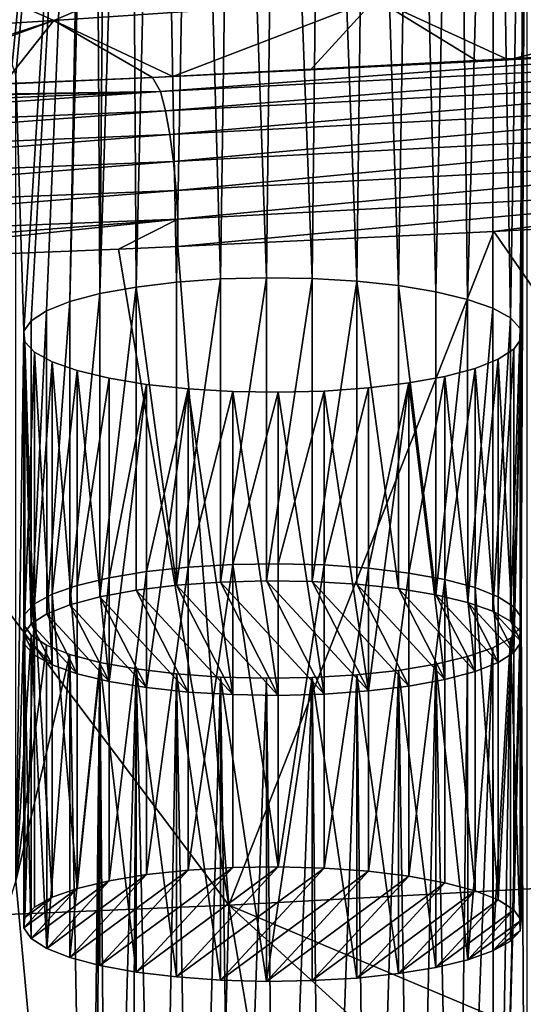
# Model space of a CAD drawing. Header units: metres. Extents: x -150 to 310, y -128 to 84.
# Tile 442 of 465: x 271.45 to 275.49, y 17.18 to 25.08. Entities that reach past the tile are written whole.
import ezdxf

# ---------------------------------------------------------------- set-up
doc = ezdxf.new("R2010")
doc.units = ezdxf.units.M
doc.layers.add('solid_26009703_SW0001_01', color=7, linetype='CONTINUOUS')

msp = doc.modelspace()

# ---------------------------------------------------------------- linework, layer by layer
at = {"layer": 'solid_26009703_SW0001_01'}
for points in [[(272.023926, 31.033785, 154.725327), (270.341064, 25.053391, 180.02417), (269.999023, 28.586704, 165.077194)], [(272.023926, 31.033785, 154.725327), (272.000977, 30.948832, 155.084702), (270.341064, 25.053391, 180.02417)], [(272.000977, 30.948832, 155.084702), (270.650604, 25.007385, 180.218781), (270.341064, 25.053391, 180.02417)], [(272.000977, 30.948832, 155.084702), (270.918396, 24.9492, 180.46492), (270.650604, 25.007385, 180.218781)], [(272.000977, 30.948832, 155.084702), (271.136383, 24.880178, 180.756912), (270.918396, 24.9492, 180.46492)], [(272.000977, 30.948832, 155.084702), (271.294159, 24.803612, 181.080811), (271.136383, 24.880178, 180.756912)], [(272.000977, 30.948832, 155.084702), (271.388702, 24.721668, 181.427444), (271.294159, 24.803612, 181.080811)], [(272.000977, 30.948832, 155.084702), (271.415894, 24.636723, 181.786789), (271.388702, 24.721668, 181.427444)], [(272.000977, 30.948832, 155.084702), (271.480469, 22.579269, 190.490448), (271.415894, 24.636723, 181.786789)], [(272.000977, 30.948832, 155.084702), (271.538971, 22.662973, 190.136353), (271.480469, 22.579269, 190.490448)], [(272.000977, 30.948832, 155.084702), (271.664307, 22.743118, 189.797302), (271.538971, 22.662973, 190.136353)], [(272.000977, 30.948832, 155.084702), (271.850311, 22.816105, 189.488556), (271.664307, 22.743118, 189.797302)], [(272.000977, 30.948832, 155.084702), (272.046661, 30.864639, 155.440857), (271.850311, 22.816105, 189.488556)], [(272.046661, 30.864639, 155.440857), (272.091705, 22.880251, 189.217194), (271.850311, 22.816105, 189.488556)], [(272.046661, 30.864639, 155.440857), (272.15799, 30.784004, 155.781967), (272.091705, 22.880251, 189.217194)], [(272.15799, 30.784004, 155.781967), (272.333008, 30.708946, 156.099487), (272.091705, 22.880251, 189.217194)], [(272.333008, 30.708946, 156.099487), (272.3815, 22.933174, 188.993317), (272.091705, 22.880251, 189.217194)], [(272.333008, 30.708946, 156.099487), (272.56424, 30.642933, 156.378738), (272.3815, 22.933174, 188.993317)], [(272.56424, 30.642933, 156.378738), (272.704956, 22.972601, 188.826523), (272.3815, 22.933174, 188.993317)], [(272.56424, 30.642933, 156.378738), (272.843781, 30.587751, 156.612167), (272.704956, 22.972601, 188.826523)], [(274.945648, 30.557724, 156.739197), (275.253967, 30.604771, 156.540176), (275.041565, 22.834246, 189.411819)], [(275.253967, 30.604771, 156.540176), (275.243011, 22.763252, 189.712143), (275.041565, 22.834246, 189.411819)], [(275.253967, 30.604771, 156.540176), (275.384735, 22.685041, 190.042984), (275.243011, 22.763252, 189.712143)], [(275.253967, 30.604771, 156.540176), (275.516937, 30.663359, 156.292328), (275.384735, 22.685041, 190.042984)], [(275.516937, 30.663359, 156.292328), (275.461853, 22.601591, 190.396011), (275.384735, 22.685041, 190.042984)], [(275.516937, 30.663359, 156.292328), (275.470642, 22.516878, 190.754364), (275.461853, 22.601591, 190.396011)], [(275.516937, 30.663359, 156.292328), (275.470642, 20.283426, 200.20253), (275.470642, 22.516878, 190.754364)], [(275.516937, 12.136947, 234.664566), (275.470642, 20.283426, 200.20253), (275.516937, 30.663359, 156.292328)], [(272.843781, 30.587751, 156.612167), (273.059723, 22.998119, 188.718582), (272.704956, 22.972601, 188.826523)], [(272.843781, 30.587751, 156.612167), (273.164948, 30.545094, 156.792633), (273.059723, 22.998119, 188.718582)], [(273.164948, 30.545094, 156.792633), (273.428925, 23.008003, 188.676773), (273.059723, 22.998119, 188.718582)], [(273.164948, 30.545094, 156.792633), (273.512451, 30.516994, 156.911499), (273.428925, 23.008003, 188.676773)], [(273.512451, 30.516994, 156.911499), (273.794159, 23.002251, 188.701096), (273.428925, 23.008003, 188.676773)], [(273.512451, 30.516994, 156.911499), (273.876587, 30.503931, 156.966766), (273.794159, 23.002251, 188.701096)], [(274.246643, 30.506592, 156.955505), (274.605865, 30.524729, 156.878784), (274.486389, 22.945005, 188.943268)], [(274.605865, 30.524729, 156.878784), (274.785339, 22.895731, 189.151703), (274.486389, 22.945005, 188.943268)], [(274.605865, 30.524729, 156.878784), (274.945648, 30.557724, 156.739197), (274.785339, 22.895731, 189.151703)], [(274.945648, 30.557724, 156.739197), (275.041565, 22.834246, 189.411819), (274.785339, 22.895731, 189.151703)], [(273.876587, 30.503931, 156.966766), (274.152435, 22.981016, 188.790924), (273.794159, 23.002251, 188.701096)], [(273.876587, 30.503931, 156.966766), (274.246643, 30.506592, 156.955505), (274.152435, 22.981016, 188.790924)], [(274.246643, 30.506592, 156.955505), (274.486389, 22.945005, 188.943268), (274.152435, 22.981016, 188.790924)], [(270.758942, 25.502956, 251.984741), (271.720978, 25.072842, 252.785049), (273.225983, 25.720814, 251.235626)], [(271.720978, 25.072842, 252.785049), (274.302826, 25.250185, 252.115433), (273.225983, 25.720814, 251.235626)], [(269.124298, 24.908848, 253.394577), (271.720978, 25.072842, 252.785049), (270.758942, 25.502956, 251.984741)], [(271.720978, 25.072842, 252.785049), (272.675232, 24.622177, 253.623611), (274.302826, 25.250185, 252.115433)], [(274.302826, 25.250185, 252.115433), (272.675232, 24.622177, 253.623611), (273.781464, 24.675503, 253.391327)], [(274.302826, 25.250185, 252.115433), (273.781464, 24.675503, 253.391327), (275.124451, 24.744064, 253.093796)], [(274.302826, 25.250185, 252.115433), (275.124451, 24.744064, 253.093796), (275.369293, 24.756996, 253.03775)], [(274.302826, 25.250185, 252.115433), (275.369293, 24.756996, 253.03775), (277.312866, 25.243139, 251.757507)], [(277.312866, 25.243139, 251.757507), (275.369293, 24.756996, 253.03775), (276.54834, 24.820898, 252.760574)], [(269.124298, 24.908848, 253.394577), (269.962738, 24.503183, 254.14505), (271.720978, 25.072842, 252.785049)], [(271.720978, 25.072842, 252.785049), (269.962738, 24.503183, 254.14505), (270.189606, 24.512621, 254.10379)], [(271.720978, 25.072842, 252.785049), (270.189606, 24.512621, 254.10379), (271.318359, 24.56078, 253.892532)], [(271.720978, 25.072842, 252.785049), (271.318359, 24.56078, 253.892532), (272.514526, 24.614668, 253.656387)], [(271.720978, 25.072842, 252.785049), (272.514526, 24.614668, 253.656387), (272.675232, 24.622177, 253.623611)], [(272.514526, 24.614668, 253.656387), (272.576416, 24.501665, 253.836227), (278.05545, 24.906654, 252.388306)], [(272.675232, 24.622177, 253.623611), (272.514526, 24.614668, 253.656387), (278.05545, 24.906654, 252.388306)], [(272.576416, 24.501665, 253.836227), (278.111115, 24.788212, 252.582001), (278.05545, 24.906654, 252.388306)], [(273.781464, 24.675503, 253.391327), (272.675232, 24.622177, 253.623611), (278.05545, 24.906654, 252.388306)], [(275.124451, 24.744064, 253.093796), (273.781464, 24.675503, 253.391327), (278.05545, 24.906654, 252.388306)], [(275.369293, 24.756996, 253.03775), (275.124451, 24.744064, 253.093796), (278.05545, 24.906654, 252.388306)], [(276.54834, 24.820898, 252.760574), (275.369293, 24.756996, 253.03775), (278.05545, 24.906654, 252.388306)], [(272.576416, 24.501665, 253.836227), (272.616821, 24.347321, 254.003387), (278.111115, 24.788212, 252.582001)], [(272.616821, 24.347321, 254.003387), (278.162476, 24.632076, 252.750031), (278.111115, 24.788212, 252.582001)], [(268.119202, 24.430593, 254.463196), (272.576416, 24.501665, 253.836227), (272.514526, 24.614668, 253.656387)], [(269.124786, 24.469234, 254.293533), (268.119202, 24.430593, 254.463196), (272.514526, 24.614668, 253.656387)], [(269.962738, 24.503183, 254.14505), (269.124786, 24.469234, 254.293533), (272.514526, 24.614668, 253.656387)], [(270.189606, 24.512621, 254.10379), (269.962738, 24.503183, 254.14505), (272.514526, 24.614668, 253.656387)], [(271.318359, 24.56078, 253.892532), (270.189606, 24.512621, 254.10379), (272.514526, 24.614668, 253.656387)], [(271.415894, 18.163582, 209.170105), (271.415894, 24.636723, 181.786789), (271.480469, 22.579269, 190.490448)], [(272.616821, 24.347321, 254.003387), (272.653076, 24.156942, 254.141647), (278.162476, 24.632076, 252.750031)], [(272.653076, 24.156942, 254.141647), (278.207123, 24.445467, 252.884415), (278.162476, 24.632076, 252.750031)], [(266.944611, 24.388636, 254.649033), (266.980255, 24.272741, 254.829483), (272.576416, 24.501665, 253.836227)], [(267.169617, 24.396387, 254.614502), (266.944611, 24.388636, 254.649033), (272.576416, 24.501665, 253.836227)], [(266.980255, 24.272741, 254.829483), (267.009827, 24.117792, 254.993652), (272.576416, 24.501665, 253.836227)], [(267.009827, 24.117792, 254.993652), (272.616821, 24.347321, 254.003387), (272.576416, 24.501665, 253.836227)], [(267.243286, 24.398952, 254.603088), (267.169617, 24.396387, 254.614502), (272.576416, 24.501665, 253.836227)], [(268.119202, 24.430593, 254.463196), (267.243286, 24.398952, 254.603088), (272.576416, 24.501665, 253.836227)], [(272.653076, 24.156942, 254.141647), (272.682709, 23.93981, 254.24086), (278.207123, 24.445467, 252.884415)], [(272.682709, 23.93981, 254.24086), (278.243439, 24.235655, 252.980438), (278.207123, 24.445467, 252.884415)], [(267.009827, 24.117792, 254.993652), (267.036255, 23.928295, 255.12915), (272.616821, 24.347321, 254.003387)], [(267.036255, 23.928295, 255.12915), (272.653076, 24.156942, 254.141647), (272.616821, 24.347321, 254.003387)], [(272.682709, 23.93981, 254.24086), (272.703949, 23.708752, 254.295105), (278.243439, 24.235655, 252.980438)], [(272.703949, 23.708752, 254.295105), (278.270233, 24.009457, 253.034973), (278.243439, 24.235655, 252.980438)], [(267.036255, 23.928295, 255.12915), (267.0578, 23.713242, 255.226273), (272.653076, 24.156942, 254.141647)], [(267.0578, 23.713242, 255.226273), (272.682709, 23.93981, 254.24086), (272.653076, 24.156942, 254.141647)], [(272.703949, 23.708752, 254.295105), (272.716095, 23.477732, 254.303772), (278.270233, 24.009457, 253.034973)], [(272.716095, 23.477732, 254.303772), (278.286438, 23.775238, 253.045609), (278.270233, 24.009457, 253.034973)], [(267.0578, 23.713242, 255.226273), (267.073181, 23.484943, 255.279327), (272.682709, 23.93981, 254.24086)], [(267.073181, 23.484943, 255.279327), (272.703949, 23.708752, 254.295105), (272.682709, 23.93981, 254.24086)], [(272.716095, 23.477732, 254.303772), (272.716248, 23.259064, 254.271729), (278.286438, 23.775238, 253.045609)], [(278.286438, 23.775238, 253.045609), (272.716248, 23.259064, 254.271729), (275.25235, 23.380064, 253.734497)], [(278.286438, 23.775238, 253.045609), (275.25235, 23.380064, 253.734497), (278.291321, 23.543949, 253.012054)], [(267.073181, 23.484943, 255.279327), (267.081879, 23.256773, 255.287704), (272.703949, 23.708752, 254.295105)], [(267.081879, 23.256773, 255.287704), (272.716095, 23.477732, 254.303772), (272.703949, 23.708752, 254.295105)], [(267.081879, 23.256773, 255.287704), (267.082062, 23.040562, 255.25589), (272.716095, 23.477732, 254.303772)], [(272.716095, 23.477732, 254.303772), (267.082062, 23.040562, 255.25589), (269.262878, 23.116982, 254.908844)], [(272.716095, 23.477732, 254.303772), (269.262878, 23.116982, 254.908844), (272.241852, 23.238003, 254.365662)], [(272.716095, 23.477732, 254.303772), (272.241852, 23.238003, 254.365662), (272.716248, 23.259064, 254.271729)], [(278.291321, 23.543949, 253.012054), (275.25235, 23.380064, 253.734497), (278.791901, 18.278471, 251.473587)], [(275.25235, 23.380064, 253.734497), (272.716248, 23.259064, 254.271729), (273.125854, 17.969925, 252.776505)], [(275.25235, 23.380064, 253.734497), (273.125854, 17.969925, 252.776505), (278.791901, 18.278471, 251.473587)], [(272.241852, 23.238003, 254.365662), (269.262878, 23.116982, 254.908844), (273.125854, 17.969925, 252.776505)], [(272.716248, 23.259064, 254.271729), (272.241852, 23.238003, 254.365662), (273.125854, 17.969925, 252.776505)], [(269.262878, 23.116982, 254.908844), (267.398499, 17.729137, 253.793716), (273.125854, 17.969925, 252.776505)], [(273.059723, 20.565172, 188.143448), (273.059723, 22.998119, 188.718582), (273.428925, 23.008003, 188.676773)], [(273.059723, 20.565172, 188.143448), (273.428925, 23.008003, 188.676773), (273.429077, 20.57505, 188.101669)], [(273.429077, 20.57505, 188.101669), (273.428925, 23.008003, 188.676773), (273.794159, 23.002251, 188.701096)], [(273.429077, 20.57505, 188.101669), (273.794159, 23.002251, 188.701096), (273.794159, 20.569307, 188.125961)], [(273.794159, 20.569307, 188.125961), (273.794159, 23.002251, 188.701096), (274.152435, 22.981016, 188.790924)], [(272.091949, 20.447355, 188.641846), (272.091705, 22.880251, 189.217194), (272.3815, 22.933174, 188.993317)], [(272.091949, 20.447355, 188.641846), (272.3815, 22.933174, 188.993317), (272.38147, 20.500229, 188.418182)], [(272.38147, 20.500229, 188.418182), (272.3815, 22.933174, 188.993317), (272.704834, 20.539637, 188.25148)], [(272.704834, 20.539637, 188.25148), (272.3815, 22.933174, 188.993317), (272.704956, 22.972601, 188.826523)], [(272.704834, 20.539637, 188.25148), (272.704956, 22.972601, 188.826523), (273.059723, 22.998119, 188.718582)], [(272.704834, 20.539637, 188.25148), (273.059723, 22.998119, 188.718582), (273.059723, 20.565172, 188.143448)], [(273.794159, 20.569307, 188.125961), (274.152435, 22.981016, 188.790924), (274.15213, 20.548096, 188.215698)], [(274.15213, 20.548096, 188.215698), (274.152435, 22.981016, 188.790924), (274.485992, 20.512117, 188.367889)], [(274.485992, 20.512117, 188.367889), (274.152435, 22.981016, 188.790924), (274.486389, 22.945005, 188.943268)], [(274.485992, 20.512117, 188.367889), (274.486389, 22.945005, 188.943268), (274.785156, 20.462809, 188.576477)], [(274.785156, 20.462809, 188.576477), (274.486389, 22.945005, 188.943268), (274.785339, 22.895731, 189.151703)], [(271.850555, 20.383249, 188.91304), (271.850311, 22.816105, 189.488556), (272.091705, 22.880251, 189.217194)], [(271.850555, 20.383249, 188.91304), (272.091705, 22.880251, 189.217194), (272.091949, 20.447355, 188.641846)], [(274.785156, 20.462809, 188.576477), (274.785339, 22.895731, 189.151703), (275.041565, 22.834246, 189.411819)], [(271.664429, 20.310209, 189.222015), (271.664307, 22.743118, 189.797302), (271.850311, 22.816105, 189.488556)], [(271.664429, 20.310209, 189.222015), (271.850311, 22.816105, 189.488556), (271.850555, 20.383249, 188.91304)], [(274.785156, 20.462809, 188.576477), (275.041565, 22.834246, 189.411819), (275.041901, 20.40119, 188.837158)], [(275.041901, 20.40119, 188.837158), (275.041565, 22.834246, 189.411819), (275.243011, 22.763252, 189.712143)], [(271.538849, 20.229895, 189.561783), (271.538971, 22.662973, 190.136353), (271.664307, 22.743118, 189.797302)], [(271.538849, 20.229895, 189.561783), (271.664307, 22.743118, 189.797302), (271.664429, 20.310209, 189.222015)], [(275.041901, 20.40119, 188.837158), (275.243011, 22.763252, 189.712143), (275.243347, 20.330154, 189.13765)], [(275.243347, 20.330154, 189.13765), (275.243011, 22.763252, 189.712143), (275.384735, 22.685041, 190.042984)], [(275.243347, 20.330154, 189.13765), (275.384735, 22.685041, 190.042984), (275.384888, 20.252007, 189.468246)], [(275.384888, 20.252007, 189.468246), (275.384735, 22.685041, 190.042984), (275.461853, 22.601591, 190.396011)], [(271.538849, 20.229895, 189.561783), (271.480469, 22.579269, 190.490448), (271.538971, 22.662973, 190.136353)], [(271.415894, 18.163582, 209.170105), (271.480469, 22.579269, 190.490448), (271.480469, 20.221037, 200.466461)], [(271.480408, 20.146152, 189.916031), (271.489227, 22.494556, 190.848801), (271.480469, 22.579269, 190.490448)], [(271.480408, 20.146152, 189.916031), (271.480469, 22.579269, 190.490448), (271.538849, 20.229895, 189.561783)], [(271.480469, 20.221037, 200.466461), (271.480469, 22.579269, 190.490448), (271.489227, 22.494556, 190.848801)], [(275.384888, 20.252007, 189.468246), (275.461853, 22.601591, 190.396011), (275.461823, 20.168739, 189.82048)], [(275.461823, 20.168739, 189.82048), (275.461853, 22.601591, 190.396011), (275.470703, 20.084101, 190.178528)], [(275.470703, 20.084101, 190.178528), (275.461853, 22.601591, 190.396011), (275.470642, 22.516878, 190.754364)], [(271.489258, 20.061514, 190.274078), (271.489227, 22.494556, 190.848801), (271.480408, 20.146152, 189.916031)], [(271.489227, 20.305748, 200.108109), (271.480469, 20.221037, 200.466461), (271.489227, 22.494556, 190.848801)], [(271.489227, 20.305748, 200.108109), (271.489227, 22.494556, 190.848801), (271.566345, 22.411106, 191.201828)], [(271.566193, 19.978247, 190.626328), (271.566345, 22.411106, 191.201828), (271.489227, 22.494556, 190.848801)], [(271.566193, 19.978247, 190.626328), (271.489227, 22.494556, 190.848801), (271.489258, 20.061514, 190.274078)], [(275.41214, 20.367132, 199.848434), (275.41214, 22.433174, 191.108459), (275.470642, 22.516878, 190.754364)], [(275.412262, 20.000359, 190.532776), (275.470642, 22.516878, 190.754364), (275.41214, 22.433174, 191.108459)], [(275.470642, 20.283426, 200.20253), (275.41214, 20.367132, 199.848434), (275.470642, 22.516878, 190.754364)], [(275.470703, 20.084101, 190.178528), (275.470642, 22.516878, 190.754364), (275.412262, 20.000359, 190.532776)], [(271.566345, 20.3892, 199.755081), (271.489227, 20.305748, 200.108109), (271.566345, 22.411106, 191.201828)], [(271.707764, 19.900097, 190.956909), (271.566345, 22.411106, 191.201828), (271.566193, 19.978247, 190.626328)], [(271.566345, 20.3892, 199.755081), (271.566345, 22.411106, 191.201828), (271.708099, 22.332895, 191.532669)], [(271.707764, 19.900097, 190.956909), (271.708099, 22.332895, 191.532669), (271.566345, 22.411106, 191.201828)], [(275.286774, 20.447277, 199.509399), (275.286774, 22.353029, 191.447495), (275.41214, 22.433174, 191.108459)], [(275.412262, 20.000359, 190.532776), (275.41214, 22.433174, 191.108459), (275.286774, 22.353029, 191.447495)], [(275.41214, 20.367132, 199.848434), (275.286774, 20.447277, 199.509399), (275.41214, 22.433174, 191.108459)], [(271.708099, 20.467409, 199.42424), (271.566345, 20.3892, 199.755081), (271.708099, 22.332895, 191.532669)], [(271.90918, 19.829063, 191.257416), (271.708099, 22.332895, 191.532669), (271.707764, 19.900097, 190.956909)], [(271.708099, 20.467409, 199.42424), (271.708099, 22.332895, 191.532669), (271.909546, 22.261902, 191.832993)], [(271.90918, 19.829063, 191.257416), (271.909546, 22.261902, 191.832993), (271.708099, 22.332895, 191.532669)], [(275.1008, 20.520264, 199.200638), (275.1008, 22.280043, 191.756256), (275.286774, 22.353029, 191.447495)], [(275.286652, 19.920044, 190.872543), (275.286774, 22.353029, 191.447495), (275.1008, 22.280043, 191.756256)], [(275.286774, 20.447277, 199.509399), (275.1008, 20.520264, 199.200638), (275.286774, 22.353029, 191.447495)], [(275.412262, 20.000359, 190.532776), (275.286774, 22.353029, 191.447495), (275.286652, 19.920044, 190.872543)], [(271.909546, 20.538403, 199.123917), (271.708099, 20.467409, 199.42424), (271.909546, 22.261902, 191.832993)], [(272.165924, 19.767445, 191.518082), (271.909546, 22.261902, 191.832993), (271.90918, 19.829063, 191.257416)], [(271.909546, 20.538403, 199.123917), (271.909546, 22.261902, 191.832993), (272.165741, 22.200417, 192.093094)], [(272.165924, 19.767445, 191.518082), (272.165741, 22.200417, 192.093094), (271.909546, 22.261902, 191.832993)], [(274.569611, 20.637331, 198.705414), (274.569611, 22.162973, 192.251495), (274.859375, 22.215897, 192.027618)], [(274.859161, 19.782898, 191.452713), (274.859375, 22.215897, 192.027618), (274.569611, 22.162973, 192.251495)], [(274.859375, 20.584408, 198.929291), (274.569611, 20.637331, 198.705414), (274.859375, 22.215897, 192.027618)], [(275.100525, 19.847004, 191.181519), (274.859375, 22.215897, 192.027618), (274.859161, 19.782898, 191.452713)], [(274.859375, 20.584408, 198.929291), (274.859375, 22.215897, 192.027618), (275.1008, 22.280043, 191.756256)], [(275.100525, 19.847004, 191.181519), (275.1008, 22.280043, 191.756256), (274.859375, 22.215897, 192.027618)], [(275.1008, 20.520264, 199.200638), (274.859375, 20.584408, 198.929291), (275.1008, 22.280043, 191.756256)], [(275.286652, 19.920044, 190.872543), (275.1008, 22.280043, 191.756256), (275.100525, 19.847004, 191.181519)], [(272.165741, 20.59989, 198.8638), (271.909546, 20.538403, 199.123917), (272.165741, 22.200417, 192.093094)], [(272.165741, 20.59989, 198.8638), (272.165741, 22.200417, 192.093094), (272.464722, 22.151142, 192.301544)], [(272.165924, 19.767445, 191.518082), (272.464722, 22.151142, 192.301544), (272.165741, 22.200417, 192.093094)], [(272.464722, 20.649164, 198.655365), (272.165741, 20.59989, 198.8638), (272.464722, 22.151142, 192.301544)], [(272.465088, 19.718136, 191.726669), (272.464722, 22.151142, 192.301544), (272.165924, 19.767445, 191.518082)], [(272.464722, 20.649164, 198.655365), (272.464722, 22.151142, 192.301544), (272.798645, 22.115131, 192.453888)], [(272.465088, 19.718136, 191.726669), (272.798645, 22.115131, 192.453888), (272.464722, 22.151142, 192.301544)], [(274.246124, 20.67676, 198.53862), (274.246124, 22.123547, 192.418289), (274.569611, 22.162973, 192.251495)], [(274.246246, 19.690617, 191.843079), (274.569611, 22.162973, 192.251495), (274.246124, 22.123547, 192.418289)], [(274.569611, 20.637331, 198.705414), (274.246124, 20.67676, 198.53862), (274.569611, 22.162973, 192.251495)], [(274.569641, 19.730024, 191.676376), (274.569611, 22.162973, 192.251495), (274.246246, 19.690617, 191.843079)], [(274.859161, 19.782898, 191.452713), (274.569611, 22.162973, 192.251495), (274.569641, 19.730024, 191.676376)], [(272.798645, 20.685175, 198.503021), (272.464722, 20.649164, 198.655365), (272.798645, 22.115131, 192.453888)], [(272.79895, 19.682158, 191.878876), (272.798645, 22.115131, 192.453888), (272.465088, 19.718136, 191.726669)], [(272.798645, 20.685175, 198.503021), (272.798645, 22.115131, 192.453888), (273.156952, 22.093897, 192.543701)], [(273.156921, 19.660946, 191.968597), (273.156952, 22.093897, 192.543701), (272.798645, 22.115131, 192.453888)], [(273.156921, 19.660946, 191.968597), (272.798645, 22.115131, 192.453888), (272.79895, 19.682158, 191.878876)], [(273.156952, 20.706408, 198.413193), (272.798645, 20.685175, 198.503021), (273.156952, 22.093897, 192.543701)], [(273.522034, 19.655203, 191.992889), (273.156952, 22.093897, 192.543701), (273.156921, 19.660946, 191.968597)], [(273.156952, 20.706408, 198.413193), (273.156952, 22.093897, 192.543701), (273.522156, 22.088144, 192.568039)], [(273.522034, 19.655203, 191.992889), (273.522156, 22.088144, 192.568039), (273.156952, 22.093897, 192.543701)], [(273.522156, 20.71216, 198.38887), (273.156952, 20.706408, 198.413193), (273.522156, 22.088144, 192.568039)], [(273.522034, 19.655203, 191.992889), (273.891357, 19.665081, 191.951111), (273.522156, 22.088144, 192.568039)], [(273.522156, 20.71216, 198.38887), (273.522156, 22.088144, 192.568039), (273.891357, 22.098028, 192.52623)], [(273.891357, 19.665081, 191.951111), (273.891357, 22.098028, 192.52623), (273.522156, 22.088144, 192.568039)], [(273.891357, 20.702276, 198.430679), (273.522156, 20.71216, 198.38887), (273.891357, 22.098028, 192.52623)], [(273.891357, 20.702276, 198.430679), (273.891357, 22.098028, 192.52623), (274.246124, 22.123547, 192.418289)], [(274.246246, 19.690617, 191.843079), (274.246124, 22.123547, 192.418289), (273.891357, 22.098028, 192.52623)], [(274.246124, 20.67676, 198.53862), (273.891357, 20.702276, 198.430679), (274.246124, 22.123547, 192.418289)], [(274.246246, 19.690617, 191.843079), (273.891357, 22.098028, 192.52623), (273.891357, 19.665081, 191.951111)], [(273.522034, 18.279209, 197.813766), (273.156952, 20.706408, 198.413193), (273.522156, 20.71216, 198.38887)], [(273.522034, 18.279209, 197.813766), (273.522156, 20.71216, 198.38887), (273.891357, 20.702276, 198.430679)], [(272.165924, 18.166967, 198.288574), (272.165741, 20.59989, 198.8638), (272.464722, 20.649164, 198.655365)], [(272.165924, 18.166967, 198.288574), (272.464722, 20.649164, 198.655365), (272.465088, 18.216276, 198.079987)], [(272.465088, 18.216276, 198.079987), (272.464722, 20.649164, 198.655365), (272.798645, 20.685175, 198.503021)], [(272.465088, 18.216276, 198.079987), (272.798645, 20.685175, 198.503021), (272.79895, 18.252254, 197.92778)], [(272.79895, 18.252254, 197.92778), (272.798645, 20.685175, 198.503021), (273.156952, 20.706408, 198.413193)], [(272.79895, 18.252254, 197.92778), (273.156952, 20.706408, 198.413193), (273.156921, 18.273466, 197.838058)], [(273.156921, 18.273466, 197.838058), (273.156952, 20.706408, 198.413193), (273.522034, 18.279209, 197.813766)], [(273.522034, 18.279209, 197.813766), (273.891357, 20.702276, 198.430679), (273.891357, 18.269329, 197.855545)], [(273.891357, 18.269329, 197.855545), (273.891357, 20.702276, 198.430679), (274.246124, 20.67676, 198.53862)], [(273.891357, 18.269329, 197.855545), (274.246124, 20.67676, 198.53862), (274.246246, 18.243795, 197.963577)], [(274.246246, 18.243795, 197.963577), (274.246124, 20.67676, 198.53862), (274.569611, 20.637331, 198.705414)], [(274.246246, 18.243795, 197.963577), (274.569611, 20.637331, 198.705414), (274.569641, 18.204388, 198.13028)], [(274.569641, 18.204388, 198.13028), (274.569611, 20.637331, 198.705414), (274.859375, 20.584408, 198.929291)], [(271.90918, 18.105347, 198.54924), (271.909546, 20.538403, 199.123917), (272.165741, 20.59989, 198.8638)], [(271.90918, 18.105347, 198.54924), (272.165741, 20.59989, 198.8638), (272.165924, 18.166967, 198.288574)], [(273.522034, 19.655203, 191.992889), (272.704834, 20.539637, 188.25148), (273.059723, 20.565172, 188.143448)], [(273.059723, 20.565172, 188.143448), (273.429077, 20.57505, 188.101669), (273.891357, 19.665081, 191.951111)], [(273.522034, 19.655203, 191.992889), (273.059723, 20.565172, 188.143448), (273.891357, 19.665081, 191.951111)], [(273.429077, 20.57505, 188.101669), (274.246246, 19.690617, 191.843079), (273.891357, 19.665081, 191.951111)], [(273.429077, 20.57505, 188.101669), (273.794159, 20.569307, 188.125961), (274.246246, 19.690617, 191.843079)], [(273.794159, 20.569307, 188.125961), (274.569641, 19.730024, 191.676376), (274.246246, 19.690617, 191.843079)], [(273.794159, 20.569307, 188.125961), (274.15213, 20.548096, 188.215698), (274.569641, 19.730024, 191.676376)], [(274.569641, 18.204388, 198.13028), (274.859375, 20.584408, 198.929291), (274.859161, 18.151514, 198.353943)], [(274.859161, 18.151514, 198.353943), (274.859375, 20.584408, 198.929291), (275.100525, 18.087406, 198.625137)], [(275.100525, 18.087406, 198.625137), (274.859375, 20.584408, 198.929291), (275.1008, 20.520264, 199.200638)], [(271.90918, 18.105347, 198.54924), (271.708099, 20.467409, 199.42424), (271.909546, 20.538403, 199.123917)], [(272.79895, 19.682158, 191.878876), (272.091949, 20.447355, 188.641846), (272.38147, 20.500229, 188.418182)], [(273.156921, 19.660946, 191.968597), (272.38147, 20.500229, 188.418182), (272.704834, 20.539637, 188.25148)], [(273.156921, 19.660946, 191.968597), (272.79895, 19.682158, 191.878876), (272.38147, 20.500229, 188.418182)], [(273.522034, 19.655203, 191.992889), (273.156921, 19.660946, 191.968597), (272.704834, 20.539637, 188.25148)], [(274.15213, 20.548096, 188.215698), (274.859161, 19.782898, 191.452713), (274.569641, 19.730024, 191.676376)], [(274.15213, 20.548096, 188.215698), (274.485992, 20.512117, 188.367889), (274.859161, 19.782898, 191.452713)], [(274.485992, 20.512117, 188.367889), (275.100525, 19.847004, 191.181519), (274.859161, 19.782898, 191.452713)], [(274.485992, 20.512117, 188.367889), (274.785156, 20.462809, 188.576477), (275.100525, 19.847004, 191.181519)], [(275.100525, 18.087406, 198.625137), (275.1008, 20.520264, 199.200638), (275.286652, 18.014368, 198.934113)], [(275.286652, 18.014368, 198.934113), (275.1008, 20.520264, 199.200638), (275.286774, 20.447277, 199.509399)], [(271.707764, 18.034313, 198.849747), (271.566345, 20.3892, 199.755081), (271.708099, 20.467409, 199.42424)], [(271.707764, 18.034313, 198.849747), (271.708099, 20.467409, 199.42424), (271.90918, 18.105347, 198.54924)], [(272.465088, 19.718136, 191.726669), (271.850555, 20.383249, 188.91304), (272.091949, 20.447355, 188.641846)], [(272.79895, 19.682158, 191.878876), (272.465088, 19.718136, 191.726669), (272.091949, 20.447355, 188.641846)], [(274.785156, 20.462809, 188.576477), (275.286652, 19.920044, 190.872543), (275.100525, 19.847004, 191.181519)], [(274.785156, 20.462809, 188.576477), (275.041901, 20.40119, 188.837158), (275.286652, 19.920044, 190.872543)], [(275.041901, 20.40119, 188.837158), (275.412262, 20.000359, 190.532776), (275.286652, 19.920044, 190.872543)], [(275.041901, 20.40119, 188.837158), (275.243347, 20.330154, 189.13765), (275.412262, 20.000359, 190.532776)], [(275.286652, 18.014368, 198.934113), (275.286774, 20.447277, 199.509399), (275.41214, 20.367132, 199.848434)], [(271.489258, 17.872896, 199.532578), (271.489227, 20.305748, 200.108109), (271.566345, 20.3892, 199.755081)], [(271.489258, 17.872896, 199.532578), (271.566345, 20.3892, 199.755081), (271.566193, 17.956163, 199.180328)], [(271.566193, 17.956163, 199.180328), (271.566345, 20.3892, 199.755081), (271.707764, 18.034313, 198.849747)], [(272.165924, 19.767445, 191.518082), (271.664429, 20.310209, 189.222015), (271.850555, 20.383249, 188.91304)], [(272.465088, 19.718136, 191.726669), (272.165924, 19.767445, 191.518082), (271.850555, 20.383249, 188.91304)], [(275.243347, 20.330154, 189.13765), (275.470703, 20.084101, 190.178528), (275.412262, 20.000359, 190.532776)], [(275.243347, 20.330154, 189.13765), (275.384888, 20.252007, 189.468246), (275.470703, 20.084101, 190.178528)], [(275.286652, 18.014368, 198.934113), (275.41214, 20.367132, 199.848434), (275.412262, 17.934052, 199.27388)], [(275.412262, 17.934052, 199.27388), (275.41214, 20.367132, 199.848434), (275.470642, 20.283426, 200.20253)], [(271.480408, 17.788258, 199.890625), (271.480469, 20.221037, 200.466461), (271.489227, 20.305748, 200.108109)], [(271.480408, 17.788258, 199.890625), (271.489227, 20.305748, 200.108109), (271.489258, 17.872896, 199.532578)], [(271.90918, 19.829063, 191.257416), (271.538849, 20.229895, 189.561783), (271.664429, 20.310209, 189.222015)], [(272.165924, 19.767445, 191.518082), (271.90918, 19.829063, 191.257416), (271.664429, 20.310209, 189.222015)], [(275.253967, 12.195535, 234.416733), (275.461853, 20.198715, 200.560898), (275.470642, 20.283426, 200.20253)], [(275.516937, 12.136947, 234.664566), (275.253967, 12.195535, 234.416733), (275.470642, 20.283426, 200.20253)], [(275.384888, 20.252007, 189.468246), (275.461823, 20.168739, 189.82048), (275.470703, 20.084101, 190.178528)], [(275.412262, 17.934052, 199.27388), (275.470642, 20.283426, 200.20253), (275.470703, 17.850311, 199.628128)], [(275.470703, 17.850311, 199.628128), (275.470642, 20.283426, 200.20253), (275.461853, 20.198715, 200.560898)], [(271.415894, 18.163582, 209.170105), (271.480469, 20.221037, 200.466461), (271.538971, 20.137333, 200.820557)], [(271.707764, 19.900097, 190.956909), (271.480408, 20.146152, 189.916031), (271.538849, 20.229895, 189.561783)], [(271.538849, 17.704517, 200.244873), (271.480469, 20.221037, 200.466461), (271.480408, 17.788258, 199.890625)], [(271.538849, 17.704517, 200.244873), (271.538971, 20.137333, 200.820557), (271.480469, 20.221037, 200.466461)], [(271.90918, 19.829063, 191.257416), (271.707764, 19.900097, 190.956909), (271.538849, 20.229895, 189.561783)], [(275.253967, 12.195535, 234.416733), (275.384735, 20.115263, 200.91391), (275.461853, 20.198715, 200.560898)], [(275.461823, 17.765673, 199.986176), (275.461853, 20.198715, 200.560898), (275.384735, 20.115263, 200.91391)], [(275.470703, 17.850311, 199.628128), (275.461853, 20.198715, 200.560898), (275.461823, 17.765673, 199.986176)], [(271.415894, 18.163582, 209.170105), (271.538971, 20.137333, 200.820557), (271.664307, 20.057188, 201.159592)], [(271.566193, 19.978247, 190.626328), (271.489258, 20.061514, 190.274078), (271.480408, 20.146152, 189.916031)], [(271.707764, 19.900097, 190.956909), (271.566193, 19.978247, 190.626328), (271.480408, 20.146152, 189.916031)], [(271.664429, 17.624201, 200.584641), (271.538971, 20.137333, 200.820557), (271.538849, 17.704517, 200.244873)], [(271.664429, 17.624201, 200.584641), (271.664307, 20.057188, 201.159592), (271.538971, 20.137333, 200.820557)], [(275.253967, 12.195535, 234.416733), (275.243011, 20.037054, 201.244766), (275.384735, 20.115263, 200.91391)], [(275.243347, 17.604256, 200.669006), (275.384735, 20.115263, 200.91391), (275.243011, 20.037054, 201.244766)], [(275.384888, 17.682405, 200.338409), (275.384735, 20.115263, 200.91391), (275.243347, 17.604256, 200.669006)], [(275.461823, 17.765673, 199.986176), (275.384735, 20.115263, 200.91391), (275.384888, 17.682405, 200.338409)], [(271.415894, 18.163582, 209.170105), (271.664307, 20.057188, 201.159592), (271.850311, 19.9842, 201.468353)], [(271.664429, 17.624201, 200.584641), (271.850311, 19.9842, 201.468353), (271.664307, 20.057188, 201.159592)], [(274.945648, 12.24258, 234.217712), (275.041565, 19.966061, 201.54509), (275.243011, 20.037054, 201.244766)], [(275.253967, 12.195535, 234.416733), (274.945648, 12.24258, 234.217712), (275.243011, 20.037054, 201.244766)], [(275.041901, 17.533222, 200.969498), (275.243011, 20.037054, 201.244766), (275.041565, 19.966061, 201.54509)], [(275.243347, 17.604256, 200.669006), (275.243011, 20.037054, 201.244766), (275.041901, 17.533222, 200.969498)], [(272.000977, 11.851474, 235.872208), (271.415894, 18.163582, 209.170105), (271.850311, 19.9842, 201.468353)], [(271.850555, 17.551163, 200.893616), (271.850311, 19.9842, 201.468353), (271.664429, 17.624201, 200.584641)], [(272.000977, 11.851474, 235.872208), (271.850311, 19.9842, 201.468353), (272.091705, 19.920055, 201.7397)], [(271.850555, 17.551163, 200.893616), (272.091705, 19.920055, 201.7397), (271.850311, 19.9842, 201.468353)], [(272.091949, 17.487055, 201.16481), (272.091705, 19.920055, 201.7397), (271.850555, 17.551163, 200.893616)], [(272.046661, 11.935667, 235.516052), (272.000977, 11.851474, 235.872208), (272.091705, 19.920055, 201.7397)], [(272.15799, 12.016301, 235.174942), (272.046661, 11.935667, 235.516052), (272.091705, 19.920055, 201.7397)], [(272.15799, 12.016301, 235.174942), (272.091705, 19.920055, 201.7397), (272.3815, 19.867132, 201.963593)], [(272.38147, 17.434183, 201.388474), (272.3815, 19.867132, 201.963593), (272.091705, 19.920055, 201.7397)], [(272.38147, 17.434183, 201.388474), (272.091705, 19.920055, 201.7397), (272.091949, 17.487055, 201.16481)], [(274.945648, 12.24258, 234.217712), (274.785339, 19.904573, 201.805191), (275.041565, 19.966061, 201.54509)], [(275.041901, 17.533222, 200.969498), (275.041565, 19.966061, 201.54509), (274.785339, 19.904573, 201.805191)], [(272.333008, 12.091359, 234.857422), (272.15799, 12.016301, 235.174942), (272.3815, 19.867132, 201.963593)], [(272.56424, 12.157372, 234.578171), (272.333008, 12.091359, 234.857422), (272.3815, 19.867132, 201.963593)], [(272.704834, 17.394775, 201.555176), (272.3815, 19.867132, 201.963593), (272.38147, 17.434183, 201.388474)], [(272.56424, 12.157372, 234.578171), (272.3815, 19.867132, 201.963593), (272.704956, 19.827703, 202.130386)], [(272.704834, 17.394775, 201.555176), (272.704956, 19.827703, 202.130386), (272.3815, 19.867132, 201.963593)], [(274.246643, 12.293715, 234.001404), (274.152435, 19.819288, 202.165985), (274.486389, 19.855299, 202.013641)], [(274.485992, 17.422293, 201.438766), (274.486389, 19.855299, 202.013641), (274.152435, 19.819288, 202.165985)], [(274.605865, 12.275577, 234.078125), (274.246643, 12.293715, 234.001404), (274.486389, 19.855299, 202.013641)], [(274.785156, 17.471603, 201.230179), (274.486389, 19.855299, 202.013641), (274.485992, 17.422293, 201.438766)], [(274.605865, 12.275577, 234.078125), (274.486389, 19.855299, 202.013641), (274.785339, 19.904573, 201.805191)], [(274.785156, 17.471603, 201.230179), (274.785339, 19.904573, 201.805191), (274.486389, 19.855299, 202.013641)], [(274.945648, 12.24258, 234.217712), (274.605865, 12.275577, 234.078125), (274.785339, 19.904573, 201.805191)], [(275.041901, 17.533222, 200.969498), (274.785339, 19.904573, 201.805191), (274.785156, 17.471603, 201.230179)], [(272.843781, 12.212553, 234.344727), (272.56424, 12.157372, 234.578171), (272.704956, 19.827703, 202.130386)], [(272.704834, 17.394775, 201.555176), (273.059723, 17.36924, 201.663208), (272.704956, 19.827703, 202.130386)], [(272.843781, 12.212553, 234.344727), (272.704956, 19.827703, 202.130386), (273.059723, 19.802187, 202.238327)], [(273.059723, 17.36924, 201.663208), (273.059723, 19.802187, 202.238327), (272.704956, 19.827703, 202.130386)], [(273.164948, 12.255211, 234.164276), (272.843781, 12.212553, 234.344727), (273.059723, 19.802187, 202.238327)], [(273.164948, 12.255211, 234.164276), (273.059723, 19.802187, 202.238327), (273.428925, 19.792303, 202.280136)], [(273.429077, 17.359362, 201.704987), (273.428925, 19.792303, 202.280136), (273.059723, 19.802187, 202.238327)], [(273.429077, 17.359362, 201.704987), (273.059723, 19.802187, 202.238327), (273.059723, 17.36924, 201.663208)], [(273.512451, 12.28331, 234.04541), (273.164948, 12.255211, 234.164276), (273.428925, 19.792303, 202.280136)], [(273.512451, 12.28331, 234.04541), (273.428925, 19.792303, 202.280136), (273.794159, 19.798056, 202.255798)], [(273.429077, 17.359362, 201.704987), (273.794159, 19.798056, 202.255798), (273.428925, 19.792303, 202.280136)], [(273.794159, 17.365103, 201.680695), (273.794159, 19.798056, 202.255798), (273.429077, 17.359362, 201.704987)], [(273.876587, 12.296375, 233.990143), (273.512451, 12.28331, 234.04541), (273.794159, 19.798056, 202.255798)], [(273.876587, 12.296375, 233.990143), (273.794159, 19.798056, 202.255798), (274.152435, 19.819288, 202.165985)], [(274.15213, 17.386316, 201.590958), (274.152435, 19.819288, 202.165985), (273.794159, 19.798056, 202.255798)], [(274.15213, 17.386316, 201.590958), (273.794159, 19.798056, 202.255798), (273.794159, 17.365103, 201.680695)], [(274.246643, 12.293715, 234.001404), (273.876587, 12.296375, 233.990143), (274.152435, 19.819288, 202.165985)], [(274.485992, 17.422293, 201.438766), (274.152435, 19.819288, 202.165985), (274.15213, 17.386316, 201.590958)], [(272.091949, 17.487055, 201.16481), (272.79895, 18.252254, 197.92778), (273.156921, 18.273466, 197.838058)], [(272.38147, 17.434183, 201.388474), (272.091949, 17.487055, 201.16481), (273.156921, 18.273466, 197.838058)], [(272.38147, 17.434183, 201.388474), (273.156921, 18.273466, 197.838058), (273.522034, 18.279209, 197.813766)], [(272.704834, 17.394775, 201.555176), (272.38147, 17.434183, 201.388474), (273.522034, 18.279209, 197.813766)], [(272.704834, 17.394775, 201.555176), (273.522034, 18.279209, 197.813766), (273.891357, 18.269329, 197.855545)], [(272.704834, 17.394775, 201.555176), (273.891357, 18.269329, 197.855545), (273.059723, 17.36924, 201.663208)], [(273.891357, 18.269329, 197.855545), (274.246246, 18.243795, 197.963577), (273.059723, 17.36924, 201.663208)], [(278.720062, 15.612753, 250.692963), (278.791901, 18.278471, 251.473587), (273.125854, 17.969925, 252.776505)], [(271.664429, 17.624201, 200.584641), (272.165924, 18.166967, 198.288574), (272.465088, 18.216276, 198.079987)], [(271.850555, 17.551163, 200.893616), (271.664429, 17.624201, 200.584641), (272.465088, 18.216276, 198.079987)], [(271.850555, 17.551163, 200.893616), (272.465088, 18.216276, 198.079987), (272.79895, 18.252254, 197.92778)], [(272.091949, 17.487055, 201.16481), (271.850555, 17.551163, 200.893616), (272.79895, 18.252254, 197.92778)], [(274.246246, 18.243795, 197.963577), (273.429077, 17.359362, 201.704987), (273.059723, 17.36924, 201.663208)], [(274.246246, 18.243795, 197.963577), (274.569641, 18.204388, 198.13028), (273.429077, 17.359362, 201.704987)], [(274.569641, 18.204388, 198.13028), (273.794159, 17.365103, 201.680695), (273.429077, 17.359362, 201.704987)], [(274.569641, 18.204388, 198.13028), (274.859161, 18.151514, 198.353943), (273.794159, 17.365103, 201.680695)], [(272.000977, 11.851474, 235.872208), (268.513245, 8.782343, 248.855545), (271.415894, 18.163582, 209.170105)], [(271.480408, 17.788258, 199.890625), (271.707764, 18.034313, 198.849747), (271.90918, 18.105347, 198.54924)], [(271.538849, 17.704517, 200.244873), (271.480408, 17.788258, 199.890625), (271.90918, 18.105347, 198.54924)], [(271.538849, 17.704517, 200.244873), (271.90918, 18.105347, 198.54924), (272.165924, 18.166967, 198.288574)], [(271.664429, 17.624201, 200.584641), (271.538849, 17.704517, 200.244873), (272.165924, 18.166967, 198.288574)], [(274.859161, 18.151514, 198.353943), (274.15213, 17.386316, 201.590958), (273.794159, 17.365103, 201.680695)], [(274.859161, 18.151514, 198.353943), (275.100525, 18.087406, 198.625137), (274.15213, 17.386316, 201.590958)], [(271.480408, 17.788258, 199.890625), (271.489258, 17.872896, 199.532578), (271.707764, 18.034313, 198.849747)], [(271.489258, 17.872896, 199.532578), (271.566193, 17.956163, 199.180328), (271.707764, 18.034313, 198.849747)], [(275.100525, 18.087406, 198.625137), (274.485992, 17.422293, 201.438766), (274.15213, 17.386316, 201.590958)], [(275.100525, 18.087406, 198.625137), (275.286652, 18.014368, 198.934113), (274.485992, 17.422293, 201.438766)], [(272.988831, 12.657266, 251.155258), (273.125854, 17.969925, 252.776505), (267.398499, 17.729137, 253.793716)], [(272.988831, 12.657266, 251.155258), (274.017151, 12.707784, 250.941528), (273.125854, 17.969925, 252.776505)], [(278.623291, 12.962681, 249.862946), (278.720062, 15.612753, 250.692963), (273.125854, 17.969925, 252.776505)], [(274.017151, 12.707784, 250.941528), (278.623291, 12.962681, 249.862946), (273.125854, 17.969925, 252.776505)], [(275.286652, 18.014368, 198.934113), (274.785156, 17.471603, 201.230179), (274.485992, 17.422293, 201.438766)], [(275.286652, 18.014368, 198.934113), (275.412262, 17.934052, 199.27388), (274.785156, 17.471603, 201.230179)], [(275.412262, 17.934052, 199.27388), (275.041901, 17.533222, 200.969498), (274.785156, 17.471603, 201.230179)], [(275.412262, 17.934052, 199.27388), (275.470703, 17.850311, 199.628128), (275.041901, 17.533222, 200.969498)], [(275.470703, 17.850311, 199.628128), (275.243347, 17.604256, 200.669006), (275.041901, 17.533222, 200.969498)], [(275.470703, 17.850311, 199.628128), (275.461823, 17.765673, 199.986176), (275.243347, 17.604256, 200.669006)], [(269.260223, 12.493285, 251.848953), (272.988831, 12.657266, 251.155258), (267.398499, 17.729137, 253.793716)], [(275.461823, 17.765673, 199.986176), (275.384888, 17.682405, 200.338409), (275.243347, 17.604256, 200.669006)]]:
    msp.add_3dface(points, dxfattribs=at)

doc.saveas('drawing.dxf')
